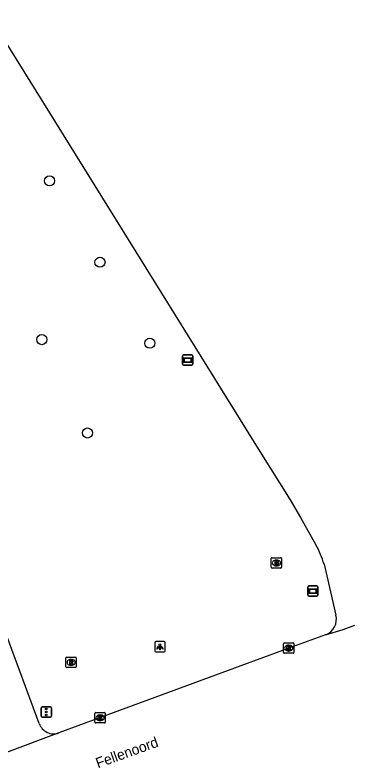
# Model space of a CAD drawing. Extents: x 160304 to 160954, y 383686 to 384161.
# Drawn here: x 160921.4 to 160954.3, y 383821.4 to 383894.5 of the extents above; entities that cross this region are included whole.
import ezdxf

# ---------------------------------------------------------------- set-up
doc = ezdxf.new("R2010")
doc.units = 0
for name, color, linetype in [('IMGEO_Boom', 7, 'Continuous'), ('IMGEO_Brandkraan', 7, 'Continuous'), ('IMGEO_Kolk', 7, 'Continuous'), ('IMGEO_Lichtpunt', 7, 'Continuous'), ('IMGEO_Openbare_ruimte_label', 7, 'Continuous'), ('IMGEO_Reclamebord', 7, 'Continuous'), ('IMGEO_Rijbaan_lokaal_gesloten', 7, 'Continuous'), ('IMGEO_Rioolput', 7, 'Continuous'), ('IMGEO_Verkeersregelinstallatiepaal', 7, 'Continuous'), ('IMGEO_Verklikker', 7, 'Continuous')]:
    doc.layers.add(name, color=color, linetype=linetype)

msp = doc.modelspace()

# ---------------------------------------------------------------- linework, layer by layer
at = {"layer": 'IMGEO_Boom'}
for centre in [(160924.731, 383878.382), (160929.612, 383870.484), (160923.982, 383862.979), (160934.446, 383862.625), (160928.41, 383853.925)]:
    msp.add_circle(centre, 0.489, dxfattribs=at)
at = {"layer": 'IMGEO_Brandkraan'}
for p, q in [((160946.209, 383840.899), (160946.209, 383841.751)), ((160946.284, 383841.825), (160947.136, 383841.825)), ((160946.697, 383841.605), (160946.722, 383841.605)), ((160947.21, 383841.751), (160947.21, 383840.899)), ((160947.136, 383840.825), (160946.284, 383840.825)), ((160946.72, 383841.045), (160946.695, 383841.045))]:
    msp.add_line(p, q, dxfattribs=at)
for points in [[(160946.209, 383840.899), (160946.209, 383841.751)], [(160946.284, 383841.825), (160947.136, 383841.825)], [(160946.557, 383841.525), (160946.557, 383841.125), (160946.77, 383841.125)], [(160946.788, 383841.525), (160946.557, 383841.525)], [(160946.736, 383841.444), (160946.682, 383841.444), (160946.682, 383841.368)], [(160946.682, 383841.368), (160946.735, 383841.368)], [(160946.744, 383841.292), (160946.682, 383841.292), (160946.682, 383841.211)], [(160946.682, 383841.211), (160946.744, 383841.211)], [(160947.21, 383841.751), (160947.21, 383840.899)], [(160947.136, 383840.825), (160946.284, 383840.825)]]:
    msp.add_lwpolyline(points, dxfattribs=at)
for centre, radius, start, end in [((160946.286, 383841.749), 0.0765, 91.55205, 178.44795), ((160946.286, 383841.749), 0.0765, 91.55205, 178.44795), ((160946.737, 383841.406), 0.0379, 267.82845, 90.93552), ((160946.745, 383841.251), 0.0404, 269.87594, 90.50774), ((160946.792, 383841.38), 0.145, 59.4692, 91.53667), ((160946.817, 383841.427), 0.0922, 285.51372, 58.15012), ((160946.822, 383841.235), 0.105, 301.31148, 78.98903), ((160947.134, 383841.749), 0.0765, 1.55205, 88.44795), ((160947.134, 383841.749), 0.0765, 1.55205, 88.44795), ((160946.286, 383840.901), 0.0765, 181.55205, 268.44795), ((160946.286, 383840.901), 0.0765, 181.55205, 268.44795), ((160946.776, 383841.376), 0.251, 268.66757, 293.53466), ((160947.134, 383840.901), 0.0765, 271.55205, 358.44795), ((160947.134, 383840.901), 0.0765, 271.55205, 358.44795)]:
    msp.add_arc(centre, radius, start, end, dxfattribs=at)
for centre, major_axis, ratio, start_param, end_param in [((160946.696, 383841.325), (-0.387, 0.002), 0.722429, 4.712389, 7.853982), ((160946.721, 383841.325), (-0.39, 0.002), 0.717154, 1.570796, 4.712389)]:
    msp.add_ellipse(centre, major_axis=major_axis, ratio=ratio, start_param=start_param, end_param=end_param, dxfattribs=at)
at = {"layer": 'IMGEO_Kolk'}
for p, q in [((160947.398, 383832.636), (160947.398, 383833.488)), ((160947.473, 383833.562), (160948.325, 383833.562)), ((160947.886, 383833.342), (160947.911, 383833.342)), ((160948.399, 383833.488), (160948.399, 383832.636)), ((160948.325, 383832.562), (160947.473, 383832.562)), ((160947.909, 383832.782), (160947.884, 383832.782)), ((160929.126, 383825.877), (160929.126, 383826.729)), ((160929.201, 383826.803), (160930.053, 383826.803)), ((160930.127, 383826.729), (160930.127, 383825.877)), ((160929.637, 383826.023), (160929.612, 383826.023)), ((160929.614, 383826.583), (160929.639, 383826.583)), ((160930.053, 383825.803), (160929.201, 383825.803))]:
    msp.add_line(p, q, dxfattribs=at)
for points in [[(160947.398, 383832.636), (160947.398, 383833.488)], [(160947.473, 383833.562), (160948.325, 383833.562)], [(160947.719, 383833.262), (160947.842, 383833.262), (160947.842, 383833.111), (160947.972, 383833.262), (160948.136, 383833.262), (160947.99, 383833.111), (160948.143, 383832.862), (160947.991, 383832.862), (160947.906, 383833.026), (160947.842, 383832.959), (160947.842, 383832.862), (160947.719, 383832.862), (160947.719, 383833.262)], [(160948.399, 383833.488), (160948.399, 383832.636)], [(160948.325, 383832.562), (160947.473, 383832.562)], [(160929.126, 383825.877), (160929.126, 383826.729)], [(160929.201, 383826.803), (160930.053, 383826.803)], [(160930.127, 383826.729), (160930.127, 383825.877)], [(160929.447, 383826.503), (160929.57, 383826.503), (160929.57, 383826.352), (160929.7, 383826.503), (160929.864, 383826.503), (160929.718, 383826.352), (160929.871, 383826.103), (160929.719, 383826.103), (160929.634, 383826.267), (160929.57, 383826.2), (160929.57, 383826.103), (160929.447, 383826.103), (160929.447, 383826.503)], [(160930.053, 383825.803), (160929.201, 383825.803)]]:
    msp.add_lwpolyline(points, dxfattribs=at)
for centre, start, end in [((160947.475, 383833.486), 91.55205, 178.44795), ((160947.475, 383833.486), 91.55205, 178.44795), ((160948.323, 383833.486), 1.55205, 88.44795), ((160948.323, 383833.486), 1.55205, 88.44795), ((160947.475, 383832.638), 181.55205, 268.44795), ((160947.475, 383832.638), 181.55205, 268.44795), ((160948.323, 383832.638), 271.55205, 358.44795), ((160948.323, 383832.638), 271.55205, 358.44795), ((160929.203, 383826.727), 91.55205, 178.44795), ((160929.203, 383826.727), 91.55205, 178.44795), ((160930.051, 383826.727), 1.55205, 88.44795), ((160930.051, 383826.727), 1.55205, 88.44795), ((160929.203, 383825.879), 181.55205, 268.44795), ((160929.203, 383825.879), 181.55205, 268.44795), ((160930.051, 383825.879), 271.55205, 358.44795), ((160930.051, 383825.879), 271.55205, 358.44795)]:
    msp.add_arc(centre, 0.0765, start, end, dxfattribs=at)
for centre, major_axis, ratio, start_param, end_param in [((160947.885, 383833.062), (-0.387, 0.002), 0.722429, 4.712389, 7.853982), ((160947.91, 383833.062), (-0.39, 0.002), 0.717154, 1.570796, 4.712389), ((160929.613, 383826.303), (-0.387, 0.002), 0.722429, 4.712389, 7.853982), ((160929.638, 383826.303), (-0.39, 0.002), 0.717154, 1.570796, 4.712389)]:
    msp.add_ellipse(centre, major_axis=major_axis, ratio=ratio, start_param=start_param, end_param=end_param, dxfattribs=at)
at = {"layer": 'IMGEO_Lichtpunt'}
for p, q in [((160934.921, 383833.593), (160934.921, 383832.786)), ((160934.921, 383833.593), (160934.921, 383832.786)), ((160935.823, 383833.688), (160935.015, 383833.688)), ((160935.823, 383833.688), (160935.015, 383833.688)), ((160935.917, 383832.786), (160935.917, 383833.593)), ((160935.917, 383832.786), (160935.917, 383833.593)), ((160935.015, 383832.692), (160935.823, 383832.692)), ((160935.015, 383832.692), (160935.823, 383832.692))]:
    msp.add_line(p, q, dxfattribs=at)
for points in [[(160935.295, 383833.257), (160935.334, 383833.229), (160935.146, 383832.967), (160935.108, 383832.994), (160935.295, 383833.257)], [(160935.397, 383833.209), (160935.444, 383833.209), (160935.444, 383832.887), (160935.397, 383832.887), (160935.397, 383833.209)], [(160935.507, 383833.229), (160935.545, 383833.256), (160935.732, 383832.994), (160935.693, 383832.966), (160935.507, 383833.229)]]:
    msp.add_lwpolyline(points, dxfattribs=at)
msp.add_circle((160935.42, 383833.391), 0.0994, dxfattribs=at)
for centre, start, end in [((160935.015, 383833.593), 90, 180), ((160935.015, 383833.593), 90, 180), ((160935.823, 383833.593), 0, 90), ((160935.823, 383833.593), 0, 90), ((160935.015, 383832.786), 180, 270), ((160935.015, 383832.786), 180, 270), ((160935.823, 383832.786), 270, 0), ((160935.823, 383832.786), 270, 360)]:
    msp.add_arc(centre, 0.0946, start, end, dxfattribs=at)
at = {"layer": 'IMGEO_Reclamebord'}
for p, q in [((160937.608, 383860.591), (160937.608, 383861.391)), ((160937.608, 383861.391), (160937.608, 383860.591)), ((160937.708, 383861.491), (160938.498, 383861.491)), ((160938.498, 383861.491), (160937.708, 383861.491)), ((160938.598, 383861.391), (160938.598, 383860.591)), ((160938.598, 383860.591), (160938.598, 383861.391)), ((160938.498, 383860.491), (160937.708, 383860.491)), ((160937.708, 383860.491), (160938.498, 383860.491))]:
    msp.add_line(p, q, dxfattribs=at)
for points in [[(160937.709, 383861.223), (160938.497, 383861.223), (160938.497, 383860.759), (160937.709, 383860.759), (160937.709, 383861.223)], [(160937.774, 383861.158), (160937.774, 383860.824), (160938.432, 383860.824), (160938.432, 383861.158), (160937.774, 383861.158)]]:
    msp.add_lwpolyline(points, dxfattribs=at)
for centre, start, end in [((160937.708, 383861.391), 90, 180), ((160937.708, 383861.391), 90, 180), ((160938.498, 383861.391), 0, 90), ((160938.498, 383861.391), 360, 90), ((160937.708, 383860.591), 180, 270), ((160937.708, 383860.591), 180, 270), ((160938.498, 383860.591), 270, 0), ((160938.498, 383860.591), 270, 0)]:
    msp.add_arc(centre, 0.1, start, end, dxfattribs=at)
at = {"layer": 'IMGEO_Rijbaan_lokaal_gesloten'}
for points in [[(160900.833, 383923.408), (160917.077, 383897.29), (160945.108, 383852.141), (160948.035, 383847.457), (160949.052, 383845.722), (160950.531, 383843.067)], [(160923.728, 383825.74), (160902.173, 383884.035)], [(160951.321, 383841.189), (160952.457, 383836.271)], [(160951.471, 383834.342), (160953.158, 383834.864), (160954.311, 383835.295)], [(160951.471, 383834.342), (160947.895, 383833.061), (160925.63, 383824.832)], [(160925.63, 383824.832), (160920.564, 383822.935)]]:
    msp.add_lwpolyline(points, dxfattribs=at)
for centre, radius, start, end in [((160942.132, 383838.429), 9.595, 16.71996, 28.90915), ((160950.915, 383835.842), 1.6, 290.31784, 15.53486), ((160925.131, 383826.233), 1.487, 199.35204, 289.60907)]:
    msp.add_arc(centre, radius, start, end, dxfattribs=at)
at = {"layer": 'IMGEO_Rioolput'}
for p, q in [((160926.319, 383831.256), (160926.319, 383832.108)), ((160926.394, 383832.182), (160927.246, 383832.182)), ((160926.807, 383831.962), (160926.832, 383831.962)), ((160927.32, 383832.108), (160927.32, 383831.256)), ((160927.246, 383831.182), (160926.394, 383831.182)), ((160926.83, 383831.402), (160926.805, 383831.402))]:
    msp.add_line(p, q, dxfattribs=at)
for points in [[(160926.319, 383831.256), (160926.319, 383832.108)], [(160926.394, 383832.182), (160927.246, 383832.182)], [(160926.908, 383831.88), (160926.656, 383831.882), (160926.656, 383831.482)], [(160926.834, 383831.801), (160926.78, 383831.801), (160926.78, 383831.72)], [(160926.78, 383831.72), (160926.832, 383831.72)], [(160927.32, 383832.108), (160927.32, 383831.256)], [(160927.246, 383831.182), (160926.394, 383831.182)], [(160926.656, 383831.482), (160926.78, 383831.482), (160926.78, 383831.644), (160926.791, 383831.644)], [(160926.838, 383831.615), (160926.909, 383831.482), (160927.049, 383831.482), (160926.984, 383831.608)]]:
    msp.add_lwpolyline(points, dxfattribs=at)
for centre, radius, start, end in [((160926.396, 383832.106), 0.0765, 91.55205, 178.44795), ((160926.396, 383832.106), 0.0765, 91.55205, 178.44795), ((160926.816, 383831.909), 0.19, 274.7715, 282.96867), ((160926.84, 383831.705), 0.0964, 77.00612, 93.18647), ((160926.854, 383831.762), 0.0378, 276.66336, 79.67722), ((160926.907, 383831.77), 0.109, 350.36119, 89.41601), ((160926.905, 383831.77), 0.112, 277.58423, 350.98172), ((160927.244, 383832.106), 0.0765, 1.55205, 88.44795), ((160927.244, 383832.106), 0.0765, 1.55205, 88.44795), ((160926.396, 383831.258), 0.0765, 181.55205, 268.44795), ((160926.396, 383831.258), 0.0765, 181.55205, 268.44795), ((160926.79, 383831.591), 0.0533, 26.02933, 88.69889), ((160926.889, 383831.555), 0.108, 29.51342, 73.79051), ((160927.244, 383831.258), 0.0765, 271.55205, 358.44795), ((160927.244, 383831.258), 0.0765, 271.55205, 358.44795)]:
    msp.add_arc(centre, radius, start, end, dxfattribs=at)
for centre, major_axis, ratio, start_param, end_param in [((160926.806, 383831.682), (-0.387, 0.002), 0.722429, 4.712389, 7.853982), ((160926.831, 383831.682), (-0.39, 0.002), 0.717154, 1.570796, 4.712389)]:
    msp.add_ellipse(centre, major_axis=major_axis, ratio=ratio, start_param=start_param, end_param=end_param, dxfattribs=at)
at = {"layer": 'IMGEO_Verkeersregelinstallatiepaal'}
for p, q in [((160924.015, 383827.37), (160924.805, 383827.37)), ((160924.805, 383827.37), (160924.015, 383827.37)), ((160923.915, 383826.47), (160923.915, 383827.27)), ((160923.915, 383827.27), (160923.915, 383826.47)), ((160924.905, 383827.27), (160924.905, 383826.47)), ((160924.905, 383826.47), (160924.905, 383827.27)), ((160924.805, 383826.37), (160924.015, 383826.37)), ((160924.015, 383826.37), (160924.805, 383826.37))]:
    msp.add_line(p, q, dxfattribs=at)
for centre in [(160924.41, 383827.16), (160924.41, 383826.87), (160924.41, 383826.58)]:
    msp.add_circle(centre, 0.085, dxfattribs=at)
for centre, start, end in [((160924.015, 383827.27), 90, 180), ((160924.015, 383827.27), 90, 180), ((160924.805, 383827.27), 0, 90), ((160924.805, 383827.27), 360, 90), ((160924.015, 383826.47), 180, 270), ((160924.015, 383826.47), 180, 270), ((160924.805, 383826.47), 270, 0), ((160924.805, 383826.47), 270, 0)]:
    msp.add_arc(centre, 0.1, start, end, dxfattribs=at)
at = {"layer": 'IMGEO_Verklikker'}
for p, q in [((160949.837, 383839.09), (160950.627, 383839.09)), ((160950.627, 383839.09), (160949.837, 383839.09)), ((160949.737, 383838.19), (160949.737, 383838.99)), ((160949.737, 383838.99), (160949.737, 383838.19)), ((160950.727, 383838.99), (160950.727, 383838.19)), ((160950.727, 383838.19), (160950.727, 383838.99)), ((160950.627, 383838.09), (160949.837, 383838.09)), ((160949.837, 383838.09), (160950.627, 383838.09))]:
    msp.add_line(p, q, dxfattribs=at)
for points in [[(160949.838, 383838.822), (160950.626, 383838.822), (160950.626, 383838.358), (160949.838, 383838.358), (160949.838, 383838.822)], [(160949.903, 383838.757), (160949.903, 383838.423), (160950.561, 383838.423), (160950.561, 383838.757), (160949.903, 383838.757)]]:
    msp.add_lwpolyline(points, dxfattribs=at)
for centre, start, end in [((160949.837, 383838.99), 90, 180), ((160949.837, 383838.99), 90, 180), ((160950.627, 383838.99), 0, 90), ((160950.627, 383838.99), 360, 90), ((160949.837, 383838.19), 180, 270), ((160949.837, 383838.19), 180, 270), ((160950.627, 383838.19), 270, 0), ((160950.627, 383838.19), 270, 0)]:
    msp.add_arc(centre, 0.1, start, end, dxfattribs=at)

# ---------------------------------------------------------------- texts
at = {"layer": 'IMGEO_Openbare_ruimte_label'}
msp.add_text('Fellenoord', height=1, rotation=19.7579, dxfattribs=at).set_placement((160929.413, 383821.405))

doc.saveas('drawing.dxf')
